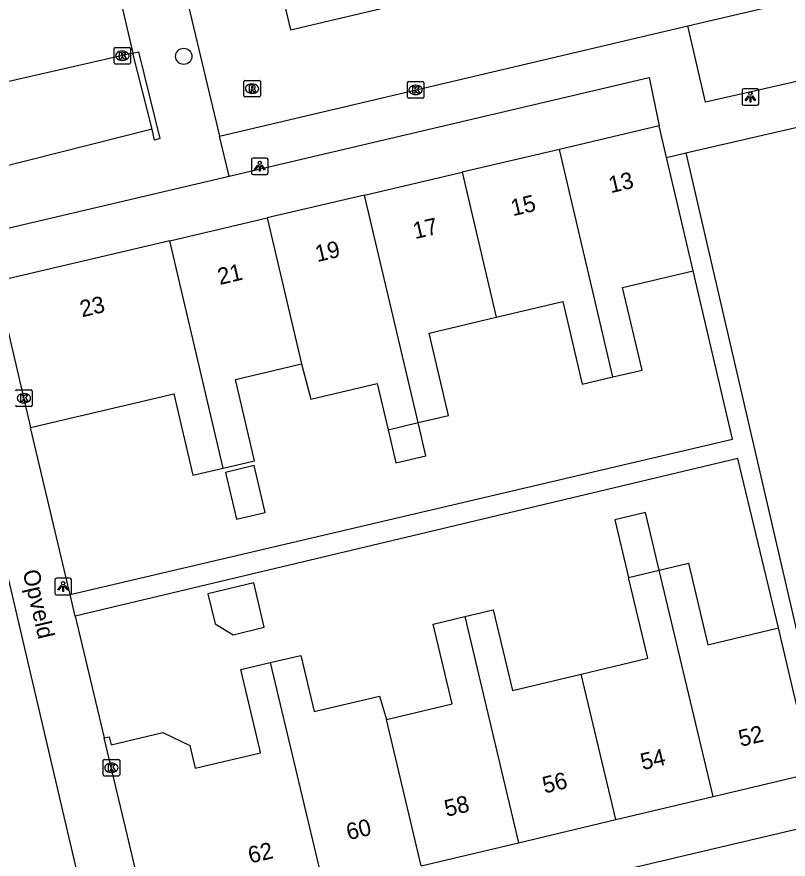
# Model space of a CAD drawing. Extents: x 158038 to 159242, y 380133 to 381214.
# Drawn here: x 158882 to 158928.5, y 380598.6 to 380649.3 of the extents above; entities that cross this region are included whole.
import ezdxf

# ---------------------------------------------------------------- set-up
doc = ezdxf.new("R2010")
doc.units = 0
for name, color, linetype in [('IMGEO_Boom', 7, 'Continuous'), ('IMGEO_Kolk', 7, 'Continuous'), ('IMGEO_Lichtpunt', 7, 'Continuous'), ('IMGEO_Muur', 7, 'Continuous'), ('IMGEO_Openbare_ruimte_label', 7, 'Continuous'), ('IMGEO_Pand', 7, 'Continuous'), ('IMGEO_Pand_nummerreeks', 7, 'Continuous'), ('IMGEO_Parkeervlak_open', 7, 'Continuous'), ('IMGEO_Rijbaan_lokaal_open', 7, 'Continuous'), ('IMGEO_Rioolput', 7, 'Continuous'), ('IMGEO_Voetpad_open', 7, 'Continuous')]:
    doc.layers.add(name, color=color, linetype=linetype)

msp = doc.modelspace()

# ---------------------------------------------------------------- linework, layer by layer
at = {"layer": 'IMGEO_Boom'}
msp.add_circle((158892.099, 380646.955), 0.489, dxfattribs=at)
at = {"layer": 'IMGEO_Kolk'}
for p, q in [((158887.899, 380646.568), (158887.899, 380647.42)), ((158887.974, 380647.494), (158888.826, 380647.494)), ((158888.9, 380647.42), (158888.9, 380646.568)), ((158888.387, 380647.274), (158888.412, 380647.274)), ((158888.826, 380646.494), (158887.974, 380646.494)), ((158888.41, 380646.714), (158888.385, 380646.714)), ((158905.558, 380644.507), (158905.558, 380645.359)), ((158905.633, 380645.433), (158906.485, 380645.433)), ((158906.559, 380645.359), (158906.559, 380644.507)), ((158906.046, 380645.213), (158906.071, 380645.213)), ((158906.485, 380644.433), (158905.633, 380644.433)), ((158906.069, 380644.653), (158906.044, 380644.653)), ((158882.049, 380626.871), (158882.901, 380626.871)), ((158882.462, 380626.651), (158882.487, 380626.651)), ((158882.975, 380626.797), (158882.975, 380625.945)), ((158882.485, 380626.091), (158882.46, 380626.091)), ((158882.901, 380625.871), (158882.049, 380625.871)), ((158887.239, 380603.695), (158887.239, 380604.547)), ((158887.314, 380604.621), (158888.166, 380604.621)), ((158887.727, 380604.401), (158887.752, 380604.401)), ((158888.24, 380604.547), (158888.24, 380603.695)), ((158887.75, 380603.841), (158887.725, 380603.841)), ((158888.166, 380603.621), (158887.314, 380603.621))]:
    msp.add_line(p, q, dxfattribs=at)
for points in [[(158887.899, 380646.568), (158887.899, 380647.42)], [(158887.974, 380647.494), (158888.826, 380647.494)], [(158888.9, 380647.42), (158888.9, 380646.568)], [(158888.22, 380647.194), (158888.343, 380647.194), (158888.343, 380647.043), (158888.473, 380647.194), (158888.637, 380647.194), (158888.491, 380647.043), (158888.644, 380646.794), (158888.492, 380646.794), (158888.407, 380646.958), (158888.343, 380646.891), (158888.343, 380646.794), (158888.22, 380646.794), (158888.22, 380647.194)], [(158888.826, 380646.494), (158887.974, 380646.494)], [(158905.558, 380644.507), (158905.558, 380645.359)], [(158905.633, 380645.433), (158906.485, 380645.433)], [(158906.559, 380645.359), (158906.559, 380644.507)], [(158905.879, 380645.133), (158906.002, 380645.133), (158906.002, 380644.982), (158906.132, 380645.133), (158906.296, 380645.133), (158906.15, 380644.982), (158906.303, 380644.733), (158906.151, 380644.733), (158906.066, 380644.897), (158906.002, 380644.83), (158906.002, 380644.733), (158905.879, 380644.733), (158905.879, 380645.133)], [(158906.485, 380644.433), (158905.633, 380644.433)], [(158882.049, 380626.871), (158882.901, 380626.871)], [(158882.295, 380626.571), (158882.418, 380626.571), (158882.418, 380626.42), (158882.548, 380626.571), (158882.712, 380626.571), (158882.566, 380626.42), (158882.719, 380626.171), (158882.567, 380626.171), (158882.482, 380626.335), (158882.418, 380626.268), (158882.418, 380626.171), (158882.295, 380626.171), (158882.295, 380626.571)], [(158882.975, 380626.797), (158882.975, 380625.945)], [(158882.901, 380625.871), (158882.049, 380625.871)], [(158887.239, 380603.695), (158887.239, 380604.547)], [(158887.314, 380604.621), (158888.166, 380604.621)], [(158887.56, 380604.321), (158887.683, 380604.321), (158887.683, 380604.17), (158887.813, 380604.321), (158887.977, 380604.321), (158887.831, 380604.17), (158887.984, 380603.921), (158887.832, 380603.921), (158887.747, 380604.085), (158887.683, 380604.018), (158887.683, 380603.921), (158887.56, 380603.921), (158887.56, 380604.321)], [(158888.24, 380604.547), (158888.24, 380603.695)], [(158888.166, 380603.621), (158887.314, 380603.621)]]:
    msp.add_lwpolyline(points, dxfattribs=at)
for centre, start, end in [((158887.976, 380647.418), 91.552, 178.448), ((158887.976, 380647.418), 91.552, 178.448), ((158888.824, 380647.418), 1.552, 88.448), ((158888.824, 380647.418), 1.552, 88.448), ((158887.976, 380646.57), 181.552, 268.448), ((158887.976, 380646.57), 181.552, 268.448), ((158888.824, 380646.57), 271.552, 358.448), ((158888.824, 380646.57), 271.552, 358.448), ((158905.635, 380645.357), 91.552, 178.448), ((158905.635, 380645.357), 91.552, 178.448), ((158906.483, 380645.357), 1.552, 88.448), ((158906.483, 380645.357), 1.552, 88.448), ((158905.635, 380644.509), 181.552, 268.448), ((158905.635, 380644.509), 181.552, 268.448), ((158906.483, 380644.509), 271.552, 358.448), ((158906.483, 380644.509), 271.552, 358.448), ((158882.051, 380626.795), 91.552, 178.448), ((158882.051, 380626.795), 91.552, 178.448), ((158882.899, 380626.795), 1.552, 88.448), ((158882.899, 380626.795), 1.552, 88.448), ((158882.051, 380625.947), 181.552, 268.448), ((158882.051, 380625.947), 181.552, 268.448), ((158882.899, 380625.947), 271.552, 358.448), ((158882.899, 380625.947), 271.552, 358.448), ((158887.316, 380604.545), 91.552, 178.448), ((158887.316, 380604.545), 91.552, 178.448), ((158888.164, 380604.545), 1.552, 88.448), ((158888.164, 380604.545), 1.552, 88.448), ((158887.316, 380603.697), 181.552, 268.448), ((158887.316, 380603.697), 181.552, 268.448), ((158888.164, 380603.697), 271.552, 358.448), ((158888.164, 380603.697), 271.552, 358.448)]:
    msp.add_arc(centre, 0.0765, start, end, dxfattribs=at)
for centre, major_axis, ratio, start_param, end_param in [((158888.386, 380646.994), (-0.387, 0.002), 0.722429, 4.712389, 7.853982), ((158888.411, 380646.994), (-0.39, 0.002), 0.717154, 1.570796, 4.712389), ((158906.045, 380644.933), (-0.387, 0.002), 0.722429, 4.712389, 7.853982), ((158906.07, 380644.933), (-0.39, 0.002), 0.717154, 1.570796, 4.712389), ((158882.461, 380626.371), (-0.387, 0.002), 0.722429, 4.712389, 7.853982), ((158882.486, 380626.371), (-0.39, 0.002), 0.717154, 1.570796, 4.712389), ((158887.726, 380604.121), (-0.387, 0.002), 0.722429, 4.712389, 7.853982), ((158887.751, 380604.121), (-0.39, 0.002), 0.717154, 1.570796, 4.712389)]:
    msp.add_ellipse(centre, major_axis=major_axis, ratio=ratio, start_param=start_param, end_param=end_param, dxfattribs=at)
at = {"layer": 'IMGEO_Lichtpunt'}
for p, q in [((158925.716, 380644.911), (158925.716, 380644.104)), ((158925.716, 380644.911), (158925.716, 380644.104)), ((158926.618, 380645.006), (158925.81, 380645.006)), ((158926.618, 380645.006), (158925.81, 380645.006)), ((158926.712, 380644.104), (158926.712, 380644.911)), ((158926.712, 380644.104), (158926.712, 380644.911)), ((158925.81, 380644.01), (158926.618, 380644.01)), ((158925.81, 380644.01), (158926.618, 380644.01)), ((158896.177, 380640.738), (158896.177, 380639.931)), ((158896.177, 380640.738), (158896.177, 380639.931)), ((158897.079, 380640.833), (158896.271, 380640.833)), ((158897.079, 380640.833), (158896.271, 380640.833)), ((158897.173, 380639.931), (158897.173, 380640.738)), ((158897.173, 380639.931), (158897.173, 380640.738)), ((158896.271, 380639.837), (158897.079, 380639.837)), ((158896.271, 380639.837), (158897.079, 380639.837)), ((158884.337, 380615.431), (158884.337, 380614.624)), ((158884.337, 380615.431), (158884.337, 380614.624)), ((158885.239, 380615.526), (158884.431, 380615.526)), ((158885.239, 380615.526), (158884.431, 380615.526)), ((158885.333, 380614.624), (158885.333, 380615.431)), ((158885.333, 380614.624), (158885.333, 380615.431)), ((158884.431, 380614.53), (158885.239, 380614.53)), ((158884.431, 380614.53), (158885.239, 380614.53))]:
    msp.add_line(p, q, dxfattribs=at)
for points in [[(158926.09, 380644.575), (158926.129, 380644.547), (158925.941, 380644.285), (158925.903, 380644.312), (158926.09, 380644.575)], [(158926.192, 380644.527), (158926.239, 380644.527), (158926.239, 380644.205), (158926.192, 380644.205), (158926.192, 380644.527)], [(158926.302, 380644.547), (158926.34, 380644.574), (158926.527, 380644.312), (158926.488, 380644.284), (158926.302, 380644.547)], [(158896.551, 380640.402), (158896.59, 380640.374), (158896.402, 380640.112), (158896.364, 380640.139), (158896.551, 380640.402)], [(158896.653, 380640.354), (158896.7, 380640.354), (158896.7, 380640.032), (158896.653, 380640.032), (158896.653, 380640.354)], [(158896.763, 380640.374), (158896.801, 380640.401), (158896.988, 380640.139), (158896.949, 380640.111), (158896.763, 380640.374)], [(158884.711, 380615.095), (158884.75, 380615.067), (158884.562, 380614.805), (158884.524, 380614.832), (158884.711, 380615.095)], [(158884.813, 380615.047), (158884.86, 380615.047), (158884.86, 380614.725), (158884.813, 380614.725), (158884.813, 380615.047)], [(158884.923, 380615.067), (158884.961, 380615.094), (158885.148, 380614.832), (158885.109, 380614.804), (158884.923, 380615.067)]]:
    msp.add_lwpolyline(points, dxfattribs=at)
for centre in [(158926.215, 380644.709), (158896.676, 380640.536), (158884.836, 380615.229)]:
    msp.add_circle(centre, 0.0994, dxfattribs=at)
for centre, start, end in [((158925.81, 380644.911), 90, 180), ((158925.81, 380644.911), 90, 180), ((158926.618, 380644.911), 0, 90), ((158926.618, 380644.911), 0, 90), ((158925.81, 380644.104), 180, 270), ((158925.81, 380644.104), 180, 270), ((158926.618, 380644.104), 270, 0), ((158926.618, 380644.104), 270, 360), ((158896.271, 380640.738), 90, 180), ((158896.271, 380640.738), 90, 180), ((158897.079, 380640.738), 0, 90), ((158897.079, 380640.738), 0, 90), ((158896.271, 380639.931), 180, 270), ((158896.271, 380639.931), 180, 270), ((158897.079, 380639.931), 270, 0), ((158897.079, 380639.931), 270, 360), ((158884.431, 380615.431), 90, 180), ((158884.431, 380615.431), 90, 180), ((158885.239, 380615.431), 0, 90), ((158885.239, 380615.431), 0, 90), ((158884.431, 380614.624), 180, 270), ((158884.431, 380614.624), 180, 270), ((158885.239, 380614.624), 270, 0), ((158885.239, 380614.624), 270, 360)]:
    msp.add_arc(centre, 0.0946, start, end, dxfattribs=at)
at = {"layer": 'IMGEO_Muur'}
for points in [[(158889.03, 380647.14), (158889.381, 380647.217), (158890.651, 380642.016), (158890.335, 380641.911), (158890.189, 380642.571)], [(158890.189, 380642.571), (158889.03, 380647.14)], [(158885.173, 380614.874), (158882.872, 380624.606)]]:
    msp.add_lwpolyline(points, dxfattribs=at)
at = {"layer": 'IMGEO_Pand'}
for points in [[(158920.718, 380642.765), (158914.714, 380641.355)], [(158921.163, 380640.87), (158920.718, 380642.765)], [(158914.714, 380641.355), (158908.851, 380639.979)], [(158917.929, 380627.651), (158914.714, 380641.355)], [(158922.767, 380634.037), (158921.861, 380637.898), (158921.163, 380640.87)], [(158902.989, 380638.603), (158908.851, 380639.979)], [(158908.851, 380639.979), (158910.901, 380631.243)], [(158902.989, 380638.603), (158897.125, 380637.226)], [(158906.205, 380624.898), (158902.989, 380638.603)], [(158891.263, 380635.85), (158897.125, 380637.226)], [(158897.125, 380637.226), (158899.188, 380628.44)], [(158891.263, 380635.85), (158880.795, 380633.392)], [(158894.476, 380622.156), (158891.263, 380635.85)], [(158917.929, 380627.651), (158919.686, 380628.064), (158918.518, 380633.039), (158922.767, 380634.037)], [(158880.795, 380633.392), (158882.872, 380624.606)], [(158910.901, 380631.243), (158914.91, 380632.184), (158916.076, 380627.216), (158917.929, 380627.651)], [(158906.205, 380624.898), (158908.029, 380625.326), (158906.863, 380630.295), (158910.901, 380631.243)], [(158894.476, 380622.156), (158896.363, 380622.599), (158895.211, 380627.507), (158899.188, 380628.44)], [(158899.188, 380628.44), (158899.746, 380626.319), (158903.747, 380627.258), (158904.4, 380624.474)], [(158882.872, 380624.606), (158891.502, 380626.631), (158892.653, 380621.728), (158894.476, 380622.156)], [(158904.4, 380624.474), (158906.205, 380624.898)], [(158904.4, 380624.474), (158904.868, 380622.479), (158906.673, 380622.903), (158906.205, 380624.898)], [(158894.616, 380621.904), (158895.279, 380619.08), (158897.006, 380619.486), (158896.344, 380622.309), (158894.616, 380621.904)], [(158920.723, 380616.014), (158919.896, 380619.487), (158918.047, 380619.047), (158918.874, 380615.574)], [(158920.723, 380616.014), (158922.491, 380616.435), (158923.659, 380611.529), (158927.894, 380612.538)], [(158918.874, 380615.574), (158920.723, 380616.014)], [(158923.966, 380602.39), (158920.723, 380616.014)], [(158916.023, 380609.764), (158920.03, 380610.718), (158918.874, 380615.574)], [(158893.553, 380614.589), (158893.983, 380612.786), (158895.071, 380612.129), (158896.943, 380612.575), (158896.307, 380615.245), (158893.553, 380614.589)], [(158909.013, 380613.217), (158910.727, 380613.625), (158911.882, 380608.778), (158916.023, 380609.764)], [(158904.298, 380607.026), (158908.254, 380607.968), (158907.112, 380612.764), (158909.013, 380613.217)], [(158909.013, 380613.217), (158912.254, 380599.602)], [(158929.97, 380603.82), (158928.812, 380608.684), (158927.894, 380612.538)], [(158897.295, 380610.448), (158899.141, 380610.888), (158899.948, 380607.5), (158903.886, 380608.438), (158904.298, 380607.026)], [(158887.307, 380605.915), (158887.608, 380605.987), (158887.724, 380605.5), (158890.837, 380606.241), (158892.461, 380605.466), (158892.79, 380604.085), (158896.72, 380605.02), (158896.672, 380605.224), (158895.528, 380610.027), (158897.295, 380610.448)], [(158897.295, 380610.448), (158900.541, 380596.812)], [(158918.11, 380600.996), (158916.023, 380609.764)], [(158906.397, 380598.207), (158904.298, 380607.026)], [(158889.375, 380597.228), (158887.307, 380605.915)], [(158923.966, 380602.39), (158929.97, 380603.82)], [(158918.11, 380600.996), (158923.966, 380602.39)], [(158912.254, 380599.602), (158918.11, 380600.996)], [(158906.397, 380598.207), (158912.254, 380599.602)]]:
    msp.add_lwpolyline(points, dxfattribs=at)
at = {"layer": 'IMGEO_Parkeervlak_open'}
for points in [[(158945.985, 380649.297), (158923.509, 380644.204), (158922.447, 380648.795)], [(158894.824, 380639.734), (158920.121, 380645.672), (158920.718, 380642.765)], [(158922.333, 380641.141), (158933.816, 380643.801)], [(158890.189, 380642.571), (158880.879, 380640.215)], [(158894.824, 380639.734), (158894.247, 380642.152)], [(158880.112, 380636.28), (158894.824, 380639.734)]]:
    msp.add_lwpolyline(points, dxfattribs=at)
at = {"layer": 'IMGEO_Rijbaan_lokaal_open'}
for points in [[(158883.169, 380712.856), (158886.425, 380699.287), (158892.098, 380675.667), (158898.523, 380648.555), (158934.704, 380657.083), (158975.044, 380666.574), (158968.647, 380694.592), (158966.776, 380702.764), (158964.624, 380711.769), (158961.403, 380725.779)], [(158888.607, 380665.81), (158894.247, 380642.152)], [(158922.447, 380648.795), (158926.991, 380649.865), (158944.88, 380654.114)], [(158887.612, 380653.292), (158889.03, 380647.14)], [(158894.247, 380642.152), (158922.447, 380648.795)], [(158889.03, 380647.14), (158874.958, 380643.934)]]:
    msp.add_lwpolyline(points, dxfattribs=at)
at = {"layer": 'IMGEO_Rioolput'}
for p, q in [((158895.707, 380644.584), (158895.707, 380645.436)), ((158895.782, 380645.51), (158896.634, 380645.51)), ((158896.708, 380645.436), (158896.708, 380644.584)), ((158896.195, 380645.29), (158896.22, 380645.29)), ((158896.634, 380644.51), (158895.782, 380644.51)), ((158896.218, 380644.73), (158896.193, 380644.73))]:
    msp.add_line(p, q, dxfattribs=at)
for points in [[(158895.707, 380644.584), (158895.707, 380645.436)], [(158895.782, 380645.51), (158896.634, 380645.51)], [(158896.708, 380645.436), (158896.708, 380644.584)], [(158896.296, 380645.208), (158896.044, 380645.21), (158896.044, 380644.81)], [(158896.044, 380644.81), (158896.168, 380644.81), (158896.168, 380644.972), (158896.179, 380644.972)], [(158896.222, 380645.129), (158896.168, 380645.129), (158896.168, 380645.048)], [(158896.168, 380645.048), (158896.22, 380645.048)], [(158896.226, 380644.943), (158896.297, 380644.81), (158896.437, 380644.81), (158896.372, 380644.936)], [(158896.634, 380644.51), (158895.782, 380644.51)]]:
    msp.add_lwpolyline(points, dxfattribs=at)
for centre, radius, start, end in [((158895.784, 380645.434), 0.0765, 91.552, 178.448), ((158895.784, 380645.434), 0.0765, 91.552, 178.448), ((158896.632, 380645.434), 0.0765, 1.552, 88.448), ((158896.632, 380645.434), 0.0765, 1.552, 88.448), ((158896.178, 380644.919), 0.0533, 26.0293, 88.6989), ((158896.204, 380645.237), 0.19, 274.7715, 282.9687), ((158896.228, 380645.033), 0.0964, 77.0061, 93.1865), ((158896.242, 380645.09), 0.0378, 276.6634, 79.6772), ((158896.295, 380645.098), 0.109, 350.3612, 89.416), ((158896.293, 380645.098), 0.112, 277.5842, 350.9817), ((158896.277, 380644.883), 0.108, 29.5134, 73.7905), ((158895.784, 380644.586), 0.0765, 181.552, 268.448), ((158895.784, 380644.586), 0.0765, 181.552, 268.448), ((158896.632, 380644.586), 0.0765, 271.552, 358.448), ((158896.632, 380644.586), 0.0765, 271.552, 358.448)]:
    msp.add_arc(centre, radius, start, end, dxfattribs=at)
for centre, major_axis, ratio, start_param, end_param in [((158896.194, 380645.01), (-0.387, 0.002), 0.722429, 4.712389, 7.853982), ((158896.219, 380645.01), (-0.39, 0.002), 0.717154, 1.570796, 4.712389)]:
    msp.add_ellipse(centre, major_axis=major_axis, ratio=ratio, start_param=start_param, end_param=end_param, dxfattribs=at)
at = {"layer": 'IMGEO_Voetpad_open'}
for points in [[(158868.851, 380654.224), (158874.43, 380630.478), (158877.817, 380631.304), (158887.35, 380590.625)], [(158921.163, 380640.87), (158922.333, 380641.141)], [(158922.333, 380641.141), (158930.278, 380606.849), (158931.662, 380601.034)], [(158885.251, 380614.548), (158925.144, 380623.909), (158922.767, 380634.037)], [(158885.251, 380614.548), (158885.173, 380614.874), (158882.872, 380624.606)], [(158927.894, 380612.538), (158925.462, 380622.749), (158885.561, 380613.245)], [(158885.561, 380613.245), (158885.251, 380614.548)], [(158885.561, 380613.245), (158887.307, 380605.915)], [(158930.681, 380600.803), (158890.726, 380591.392)]]:
    msp.add_lwpolyline(points, dxfattribs=at)

# ---------------------------------------------------------------- texts
at = {"layer": 'IMGEO_Openbare_ruimte_label'}
msp.add_text('Opveld', height=1, rotation=283.1749, dxfattribs=at).set_placement((158882.392, 380615.933))
at = {"layer": 'IMGEO_Pand_nummerreeks'}
for s, rotation, p in [('13', 13.2118, (158917.806, 380638.712)), ('15', 13.2118, (158911.915, 380637.329)), ('17', 13.2118, (158906.024, 380635.946)), ('19', 13.2118, (158900.133, 380634.563)), ('21', 13.2118, (158894.263, 380633.185)), ('23', 13.2143, (158885.974, 380631.239)), ('52', 13.3937, (158925.628, 380605.376)), ('54', 13.3937, (158919.726, 380603.971)), ('56', 13.3937, (158913.822, 380602.565)), ('58', 13.3937, (158907.92, 380601.16)), ('60', 13.3937, (158902.015, 380599.754)), ('62', 13.3937, (158896.105, 380598.346))]:
    msp.add_text(s, height=1, rotation=rotation, dxfattribs=at).set_placement(p)

doc.saveas('drawing.dxf')
